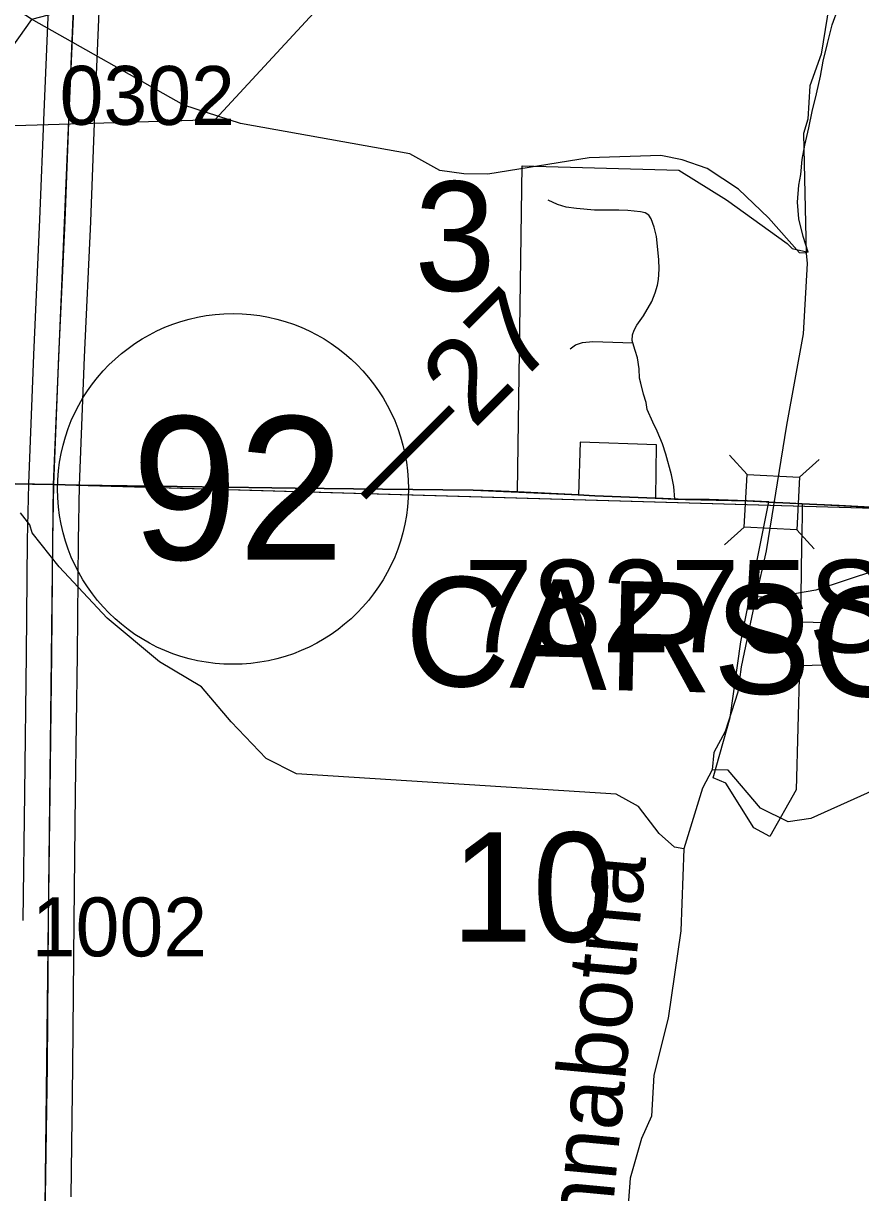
# Model space of a CAD drawing. Extents: x -132.8 to -73.3, y -60 to -26.
# Drawn here: x -101.183 to -100.188, y -52.615 to -51.225 of the extents above; entities that cross this region are included whole.
import ezdxf

# ---------------------------------------------------------------- set-up
doc = ezdxf.new("R2010")
doc.units = 0
for name, color, linetype in [('tdCoCityStreetMinor', 7, 'Continuous'), ('tdCoCorpBndry', 7, 'Continuous'), ('tdCoCorpTxt', 7, 'Continuous'), ('tdCoHydroRiver', 7, 'Continuous'), ('tdCoHydroTxtLg', 7, 'Continuous'), ('tdCoPipe', 7, 'Continuous'), ('tdCoPipe4', 7, 'Continuous'), ('tdCoPriCL', 7, 'Continuous'), ('tdCoPrimary', 7, 'Continuous'), ('tdCoPriNonDiv', 7, 'Continuous'), ('tdCoPriNonDivCL', 7, 'Continuous'), ('tdCoSecRdNmbr', 7, 'Continuous'), ('tdCoSecRteBand', 7, 'Continuous'), ('tdCoSecRteCL', 7, 'Continuous'), ('tdCoSectLine', 7, 'Continuous'), ('tdCoSectLinePart', 7, 'Continuous'), ('tdCoSectNmbr', 7, 'Continuous'), ('tdCoShieldStRte', 7, 'Continuous'), ('tdCoStrucNonDivPri', 7, 'Continuous'), ('tdCoStrucPriMaintName', 7, 'Continuous'), ('tdCoStrucSec', 7, 'Continuous'), ('tdCoSurfGravel', 7, 'Continuous'), ('tdStHwyPriRefPost1', 7, 'Continuous')]:
    doc.layers.add(name, color=color, linetype=linetype)

msp = doc.modelspace()

# ---------------------------------------------------------------- linework, layer by layer
at = {"layer": 'tdCoCityStreetMinor'}
for points in [[(-100.4591, -51.6047), (-100.4598, -51.6022), (-100.4596, -51.5953), (-100.4573, -51.5897), (-100.4542, -51.5839), (-100.4465, -51.5728), (-100.4365, -51.5558), (-100.4325, -51.5456), (-100.4296, -51.5364), (-100.4286, -51.5296), (-100.4278, -51.5171), (-100.428, -51.5058), (-100.4309, -51.4784), (-100.4336, -51.4672), (-100.4371, -51.4576), (-100.44, -51.4532), (-100.4444, -51.4505), (-100.4498, -51.4491), (-100.4652, -51.4474), (-100.4756, -51.4472), (-100.5047, -51.4472), (-100.5261, -51.4453), (-100.5382, -51.4436), (-100.5484, -51.4405), (-100.5595, -51.4352)], [(-100.5334, -51.6119), (-100.5271, -51.6074), (-100.5189, -51.6045), (-100.5067, -51.6032), (-100.4591, -51.6047)], [(-100.409, -51.7905), (-100.4103, -51.7756), (-100.4132, -51.7619), (-100.4198, -51.737), (-100.424, -51.7251), (-100.4302, -51.7099), (-100.4354, -51.6991), (-100.4419, -51.6841), (-100.4431, -51.6756), (-100.4465, -51.666), (-100.4494, -51.6527), (-100.4513, -51.6467), (-100.4517, -51.6356), (-100.4535, -51.6225), (-100.4565, -51.614), (-100.4591, -51.6047)]]:
    msp.add_lwpolyline(points, dxfattribs=at)
at = {"layer": 'tdCoCorpBndry'}
msp.add_lwpolyline([(-100.1547, -51.8015), (-100.2139, -51.7984), (-100.2578, -51.7961), (-100.2579, -51.8109), (-100.2585, -51.8458), (-100.2599, -51.9364), (-100.2298, -51.9371), (-100.231, -51.9882), (-100.2611, -51.9889), (-100.265, -52.1363), (-100.2963, -52.1916), (-100.3153, -52.1814), (-100.3485, -52.1284), (-100.3636, -52.122), (-100.3435, -52.0501), (-100.3306, -51.9601), (-100.2976, -51.794), (-100.3231, -51.7927), (-100.3685, -51.7912), (-100.3961, -51.791), (-100.4316, -51.7896), (-100.4311, -51.7261), (-100.5216, -51.723), (-100.5236, -51.7857), (-100.5882, -51.7823), (-100.5961, -51.782), (-100.5904, -51.3943), (-100.4046, -51.3994), (-100.3479, -51.4349), (-100.2759, -51.4869), (-100.2697, -51.4926), (-100.2506, -51.4972), (-100.2567, -51.4786), (-100.2619, -51.4574), (-100.2635, -51.4377), (-100.2619, -51.4175), (-100.2593, -51.4046), (-100.2578, -51.3869), (-100.2547, -51.3698), (-100.25, -51.3491), (-100.2459, -51.33), (-100.2407, -51.3087), (-100.2361, -51.288), (-100.233, -51.2699), (-100.2278, -51.2491), (-100.2221, -51.2268), (-100.2148, -51.2061)], dxfattribs=at)
at = {"layer": 'tdCoHydroRiver'}
for points in [[(-100.2532, -51.4981), (-100.2611, -51.4979), (-100.298, -51.4561), (-100.3335, -51.4221), (-100.3709, -51.3976), (-100.4006, -51.3875), (-100.4258, -51.3822), (-100.5111, -51.385), (-100.6314, -51.4044), (-100.6598, -51.4038), (-100.6882, -51.4), (-100.724, -51.3803), (-100.9252, -51.3442), (-100.9926, -51.3222), (-101.1734, -51.2203), (-101.2792, -51.1517), (-101.3542, -51.1169), (-101.4404, -51.0897), (-101.69, -51.032), (-101.9191, -50.9701), (-102.0043, -50.9713), (-102.0981, -51.0024), (-102.1201, -50.9971), (-102.1873, -50.9688)], [(-100.1965, -51.0103), (-100.1972, -51.0387), (-100.2224, -51.1801), (-100.228, -51.2178), (-100.2353, -51.2618), (-100.2487, -51.2994), (-100.2512, -51.3388), (-100.2563, -51.356), (-100.2532, -51.4981)], [(-100.2532, -51.4981), (-100.2519, -51.5107), (-100.2569, -51.5942), (-100.2767, -51.7026), (-100.3005, -51.852), (-100.3128, -51.9069)], [(-100.3983, -52.2063), (-100.4094, -52.2045), (-100.4279, -52.1883), (-100.4525, -52.1562), (-100.479, -52.1414), (-100.8588, -52.1171), (-100.8947, -52.099), (-100.9363, -52.0554), (-100.9717, -52.0136), (-101.0215, -51.9841), (-101.0835, -51.9322), (-101.1405, -51.871), (-101.1728, -51.8308), (-101.1757, -51.8213), (-101.1865, -51.8069)], [(-99.4114, -52.2537), (-99.4344, -52.2216), (-99.451, -52.1881), (-99.4771, -52.1544), (-99.5086, -52.0827), (-99.5488, -52.0439), (-99.5828, -52.0132), (-99.6058, -51.9811), (-99.6276, -51.968), (-99.6823, -51.9463), (-99.7275, -51.92), (-99.7724, -51.878), (-99.8129, -51.855), (-99.8709, -51.8379), (-99.9434, -51.8347), (-100.0068, -51.8459), (-100.0985, -51.8518), (-100.2416, -51.899), (-100.2923, -51.9074), (-100.3128, -51.9069)], [(-100.3128, -51.9069), (-100.3304, -51.9901), (-100.3342, -52.02), (-100.3495, -52.067), (-100.3627, -52.092), (-100.3647, -52.1124)], [(-100.3647, -52.1124), (-100.3762, -52.1343), (-100.3983, -52.2063)], [(-99.464, -52.5586), (-99.5405, -52.5931), (-99.5562, -52.5896), (-99.6063, -52.5711), (-99.6591, -52.5352), (-99.7228, -52.4865), (-99.8574, -52.3667), (-99.8616, -52.3414), (-99.8611, -52.3209), (-99.8704, -52.3128), (-99.9032, -52.2963), (-99.948, -52.2527), (-99.9992, -52.1411), (-100.0586, -52.1177), (-100.09, -52.1107), (-100.1376, -52.1207), (-100.2476, -52.1703), (-100.2745, -52.1744), (-100.3073, -52.1579), (-100.3458, -52.1128), (-100.3647, -52.1124)], [(-100.3983, -52.2063), (-100.4021, -52.304), (-100.417, -52.4078), (-100.4343, -52.4753), (-100.437, -52.5241), (-100.4486, -52.5507), (-100.4623, -52.5977), (-100.4667, -52.656), (-100.4621, -52.8012), (-100.4657, -52.8217)]]:
    msp.add_lwpolyline(points, dxfattribs=at)
at = {"layer": 'tdCoPipe'}
msp.add_lwpolyline([(-104.0512, -52.9653), (-103.1005, -52.5469), (-102.2605, -52.0468), (-101.6377, -51.5722), (-101.3527, -51.3513), (-100.9553, -51.3392), (-100.4576, -50.8006), (-100.1432, -50.6121), (-99.4978, -50.3207), (-98.9211, -50.0559), (-98.2327, -49.6124), (-97.5744, -49.1683), (-97.1816, -48.87), (-97.0475, -48.4615), (-95.4651, -47.4116), (-95.1326, -47.2214), (-94.8143, -47.1462), (-94.7069, -46.9834)], dxfattribs=at)
at = {"layer": 'tdCoPipe4'}
msp.add_lwpolyline([(-100.9758, -51.1686), (-101.1734, -51.2204), (-101.229, -51.2983)], dxfattribs=at)
at = {"layer": 'tdCoPriCL'}
msp.add_lwpolyline([(-100.1551, -51.8015), (-100.2142, -51.7984), (-100.2581, -51.7961), (-100.2724, -51.7954), (-100.2978, -51.7941), (-100.3092, -51.7934), (-100.3235, -51.7927), (-100.3274, -51.7926), (-100.3689, -51.7912), (-100.3965, -51.791), (-100.4094, -51.7905), (-100.432, -51.7896), (-100.5042, -51.7868), (-100.524, -51.7857), (-100.5886, -51.7823), (-100.5965, -51.782), (-100.6251, -51.7806), (-100.6488, -51.7801), (-100.7565, -51.7786), (-100.8603, -51.7776), (-100.9706, -51.7762), (-101.0303, -51.7754), (-101.1193, -51.774), (-101.1472, -51.7734), (-101.1925, -51.7725)], dxfattribs=at)
at = {"layer": 'tdCoPrimary'}
for p, q in [((-100.2976, -51.794), (-100.2974, -51.7941)), ((-100.2976, -51.794), (-100.2974, -51.7941)), ((-100.2578, -51.7961), (-100.2577, -51.7961)), ((-100.2578, -51.7961), (-100.2577, -51.7961))]:
    msp.add_line(p, q, dxfattribs=at)
for points in [[(-101.8593, -51.7631), (-101.8382, -51.7636), (-101.7093, -51.7661), (-101.6506, -51.7674), (-101.6111, -51.7683), (-101.5838, -51.7685), (-101.5147, -51.7688), (-101.456, -51.7703), (-101.3889, -51.771), (-101.2836, -51.7712), (-101.1921, -51.7725), (-101.1468, -51.7734), (-101.1189, -51.774), (-101.0299, -51.7754), (-100.9702, -51.7762), (-100.86, -51.7776), (-100.7561, -51.7786), (-100.7193, -51.7791)], [(-101.8593, -51.7631), (-101.8382, -51.7636), (-101.7093, -51.7661), (-101.6506, -51.7674), (-101.6111, -51.7683), (-101.5838, -51.7685), (-101.5147, -51.7688), (-101.456, -51.7703), (-101.3889, -51.771), (-101.2836, -51.7712), (-101.1921, -51.7725), (-101.1468, -51.7734), (-101.1189, -51.774), (-101.0299, -51.7754), (-100.9702, -51.7762), (-100.86, -51.7776), (-100.7561, -51.7786), (-100.7193, -51.7791)], [(-101.1921, -51.7725), (-101.1468, -51.7734), (-101.1189, -51.774), (-101.0299, -51.7754), (-100.9702, -51.7762), (-100.86, -51.7776), (-100.7561, -51.7786), (-100.7193, -51.7791), (-100.6484, -51.7801), (-100.6247, -51.7806), (-100.5961, -51.782), (-100.5882, -51.7823), (-100.5236, -51.7857), (-100.5039, -51.7868), (-100.4316, -51.7896), (-100.409, -51.7905), (-100.3961, -51.791), (-100.3685, -51.7912), (-100.3349, -51.7923), (-100.3231, -51.7927), (-100.2977, -51.794), (-100.2976, -51.794), (-100.2974, -51.7941), (-100.2721, -51.7954), (-100.2674, -51.7956), (-100.2578, -51.7961), (-100.2577, -51.7961), (-100.2575, -51.7961), (-100.2139, -51.7984), (-100.1804, -51.8001)], [(-100.7193, -51.7791), (-100.6484, -51.7801), (-100.6247, -51.7806), (-100.5961, -51.782)], [(-100.7193, -51.7791), (-100.6484, -51.7801), (-100.6247, -51.7806), (-100.5961, -51.782)], [(-100.5961, -51.782), (-100.5882, -51.7823), (-100.5236, -51.7857), (-100.5236, -51.7857)], [(-100.5961, -51.782), (-100.5882, -51.7823), (-100.5236, -51.7857), (-100.5236, -51.7857)], [(-100.5236, -51.7857), (-100.5039, -51.7868), (-100.4316, -51.7896), (-100.4316, -51.7896)], [(-100.5236, -51.7857), (-100.5039, -51.7868), (-100.4316, -51.7896), (-100.4316, -51.7896)], [(-100.4316, -51.7896), (-100.409, -51.7905), (-100.3961, -51.791), (-100.3685, -51.7912), (-100.3349, -51.7923), (-100.3231, -51.7927), (-100.2977, -51.794), (-100.2976, -51.794)], [(-100.4316, -51.7896), (-100.409, -51.7905), (-100.3961, -51.791), (-100.3685, -51.7912), (-100.3349, -51.7923), (-100.3231, -51.7927), (-100.2977, -51.794), (-100.2976, -51.794)], [(-100.2974, -51.7941), (-100.2721, -51.7954), (-100.2674, -51.7956), (-100.2578, -51.7961)], [(-100.2974, -51.7941), (-100.2721, -51.7954), (-100.2674, -51.7956), (-100.2578, -51.7961)], [(-100.2577, -51.7961), (-100.2575, -51.7961), (-100.2139, -51.7984), (-100.1804, -51.8001)], [(-100.2577, -51.7961), (-100.2575, -51.7961), (-100.2139, -51.7984), (-100.1804, -51.8001)]]:
    msp.add_lwpolyline(points, dxfattribs=at)
at = {"layer": 'tdCoPriNonDiv'}
msp.add_lwpolyline([(-103.246, -51.7338), (-103.0544, -51.7387), (-102.867, -51.7421), (-102.5037, -51.751), (-102.3886, -51.7542), (-102.2778, -51.7567), (-102.1277, -51.7574), (-101.936, -51.7606), (-101.6115, -51.7683), (-101.5151, -51.7688), (-101.3893, -51.771), (-101.1925, -51.7725), (-100.8603, -51.7776), (-100.6488, -51.7801), (-100.3965, -51.791), (-100.3235, -51.7927), (-100.139, -51.8023), (-99.9395, -51.8087), (-99.5617, -51.8198), (-99.3842, -51.8285), (-99.1754, -51.8377)], dxfattribs=at)
at = {"layer": 'tdCoPriNonDivCL'}
for points in [[(-101.1925, -51.7725), (-101.1472, -51.7734), (-101.1193, -51.774), (-101.0303, -51.7754), (-100.9706, -51.7762), (-100.8603, -51.7776), (-100.7565, -51.7786), (-100.6488, -51.7801), (-100.6251, -51.7806), (-100.5965, -51.782), (-100.5886, -51.7823), (-100.524, -51.7857), (-100.524, -51.7857), (-100.5042, -51.7868), (-100.432, -51.7896), (-100.432, -51.7896), (-100.4094, -51.7905), (-100.3965, -51.791), (-100.3689, -51.7912), (-100.3352, -51.7923), (-100.3235, -51.7927), (-100.2981, -51.794), (-100.2978, -51.7941), (-100.2724, -51.7954), (-100.2678, -51.7956), (-100.2581, -51.7961), (-100.2579, -51.7961), (-100.2142, -51.7984), (-100.1551, -51.8015)], [(-101.1925, -51.7725), (-101.1472, -51.7734), (-101.1193, -51.774), (-101.0303, -51.7754), (-100.9706, -51.7762), (-100.8603, -51.7776), (-100.7565, -51.7786), (-100.6488, -51.7801), (-100.6251, -51.7806), (-100.5965, -51.782), (-100.5886, -51.7823), (-100.524, -51.7857), (-100.524, -51.7857), (-100.5042, -51.7868), (-100.432, -51.7896), (-100.432, -51.7896), (-100.4094, -51.7905), (-100.3965, -51.791), (-100.3689, -51.7912), (-100.3352, -51.7923), (-100.3235, -51.7927), (-100.2981, -51.794), (-100.2979, -51.794), (-100.2978, -51.7941), (-100.2724, -51.7954), (-100.2678, -51.7956), (-100.2582, -51.7961), (-100.2581, -51.7961), (-100.2579, -51.7961), (-100.2142, -51.7984), (-100.1551, -51.8015)]]:
    msp.add_lwpolyline(points, dxfattribs=at)
at = {"layer": 'tdCoSecRteBand'}
for points in [[(-101.1833, -52.2916), (-101.1815, -52.14), (-101.1815, -52.1399), (-101.1815, -52.1399), (-101.1793, -51.975), (-101.1781, -51.8397), (-101.1781, -51.8395), (-101.1781, -51.8394), (-101.1768, -51.7728), (-101.1768, -51.7725), (-101.1768, -51.7722), (-101.1709, -51.6196), (-101.1709, -51.6194), (-101.1709, -51.6193), (-101.1635, -51.4584), (-101.1586, -51.3308), (-101.1586, -51.3307), (-101.1586, -51.3306), (-101.1521, -51.18)], [(-101.0922, -51.1826), (-101.0986, -51.3332), (-101.1035, -51.4608), (-101.1036, -51.4609), (-101.1036, -51.4611), (-101.111, -51.622), (-101.1168, -51.7743), (-101.1181, -51.8404), (-101.1193, -51.9756), (-101.1193, -51.9757), (-101.1193, -51.9757), (-101.1215, -52.1407), (-101.1233, -52.2923), (-101.1247, -52.4649), (-101.1247, -52.4649), (-101.1247, -52.465), (-101.1267, -52.6201)]]:
    msp.add_lwpolyline(points, dxfattribs=at)
at = {"layer": 'tdCoSecRteCL'}
msp.add_lwpolyline([(-101.1653, -53.4727), (-101.1629, -53.3021), (-101.1619, -53.1332), (-101.1599, -52.9652), (-101.1589, -52.7941), (-101.1584, -52.7535), (-101.1567, -52.6197), (-101.1547, -52.4646), (-101.1533, -52.292), (-101.1515, -52.1403), (-101.1493, -51.9753), (-101.1481, -51.8399), (-101.1468, -51.7734), (-101.1409, -51.6207), (-101.1335, -51.4597), (-101.1286, -51.3319), (-101.1221, -51.1813)], dxfattribs=at)
at = {"layer": 'tdCoSectLine'}
for points in [[(-101.1472, -51.7734), (-101.1103, -50.8869)], [(-102.1442, -51.7572), (-101.1472, -51.7734)], [(-101.159, -52.7691), (-101.1472, -51.7734)], [(-101.1472, -51.7734), (-100.1176, -51.803)]]:
    msp.add_lwpolyline(points, dxfattribs=at)
at = {"layer": 'tdCoSectLinePart'}
for points in [[(-101.621, -51.7657), (-101.1772, -51.7729)], [(-101.1172, -51.7742), (-100.1176, -51.803)]]:
    msp.add_lwpolyline(points, dxfattribs=at)
at = {"layer": 'tdCoShieldStRte'}
msp.add_circle((-100.9341, -51.7785), 0.2085, dxfattribs=at)
at = {"layer": 'tdCoStrucNonDivPri'}
for points in [[(-100.3444, -51.7382), (-100.3234, -51.7614), (-100.261, -51.7647)], [(-100.2377, -51.7437), (-100.261, -51.7647), (-100.2642, -51.8271)], [(-100.35, -51.8448), (-100.3267, -51.8239), (-100.3234, -51.7614)], [(-100.2438, -51.8499), (-100.2642, -51.8271), (-100.3267, -51.8239)]]:
    msp.add_lwpolyline(points, dxfattribs=at)
at = {"layer": 'tdCoStrucSec'}
for points in [[(-100.3444, -51.7382), (-100.3234, -51.7614), (-100.261, -51.7647)], [(-100.2377, -51.7437), (-100.261, -51.7647), (-100.2642, -51.8271)], [(-100.35, -51.8448), (-100.3267, -51.8239), (-100.3234, -51.7614)], [(-100.2438, -51.8499), (-100.2642, -51.8271), (-100.3267, -51.8239)]]:
    msp.add_lwpolyline(points, dxfattribs=at)
at = {"layer": 'tdCoSurfGravel'}
for points in [[(-101.1468, -51.7734), (-101.1409, -51.6207), (-101.1335, -51.4597), (-101.1286, -51.3319), (-101.1221, -51.1813), (-101.1142, -51.0178), (-101.1099, -50.8869), (-101.1086, -50.8452), (-101.1039, -50.6713), (-101.0997, -50.4962), (-101.0945, -50.3278), (-101.0896, -50.1598), (-101.0844, -49.9899), (-101.0815, -49.887)], [(-101.1584, -52.7535), (-101.1567, -52.6197), (-101.1547, -52.4646), (-101.1533, -52.292), (-101.1515, -52.1403), (-101.1493, -51.9753), (-101.1481, -51.8399), (-101.1468, -51.7734)]]:
    msp.add_lwpolyline(points, dxfattribs=at)

# ---------------------------------------------------------------- texts
at = {"layer": 'tdCoCorpTxt'}
msp.add_text('CARSON', height=0.13, rotation=358.5965, dxfattribs=at).set_placement((-100.7314, -52.0116))
at = {"layer": 'tdCoHydroTxtLg'}
msp.add_text('Nishnabotna', height=0.08, rotation=84.6066, dxfattribs=at).set_placement((-100.4998, -52.8151))
at = {"layer": 'tdCoSecRdNmbr'}
for s, p in [('0302', (-101.1402, -51.3456)), ('1002', (-101.1732, -52.334))]:
    msp.add_text(s, height=0.07, rotation=359.9237, dxfattribs=at).set_placement(p)
at = {"layer": 'tdCoSectNmbr'}
for s, p in [('3', (-100.7188, -51.5429)), ('10', (-100.675, -52.3166))]:
    msp.add_text(s, height=0.13, rotation=359.924, dxfattribs=at).set_placement(p)
at = {"layer": 'tdCoShieldStRte'}
msp.add_text('92', height=0.17, dxfattribs=at).set_placement((-101.0547, -51.8624))
at = {"layer": 'tdCoStrucPriMaintName'}
msp.add_text('78275S092', height=0.11, dxfattribs=at).set_placement((-100.6596, -51.9729))
msp.add_text('78275S092', height=0.11, dxfattribs=at).set_placement((-100.6596, -51.9729))
msp.add_text('78275S092', height=0.11, dxfattribs=at).set_placement((-100.6596, -51.9729))
at = {"layer": 'tdStHwyPriRefPost1'}
msp.add_text('‒‒27', height=0.1, rotation=45, dxfattribs=at).set_placement((-100.7531, -51.8137))

doc.saveas('drawing.dxf')
